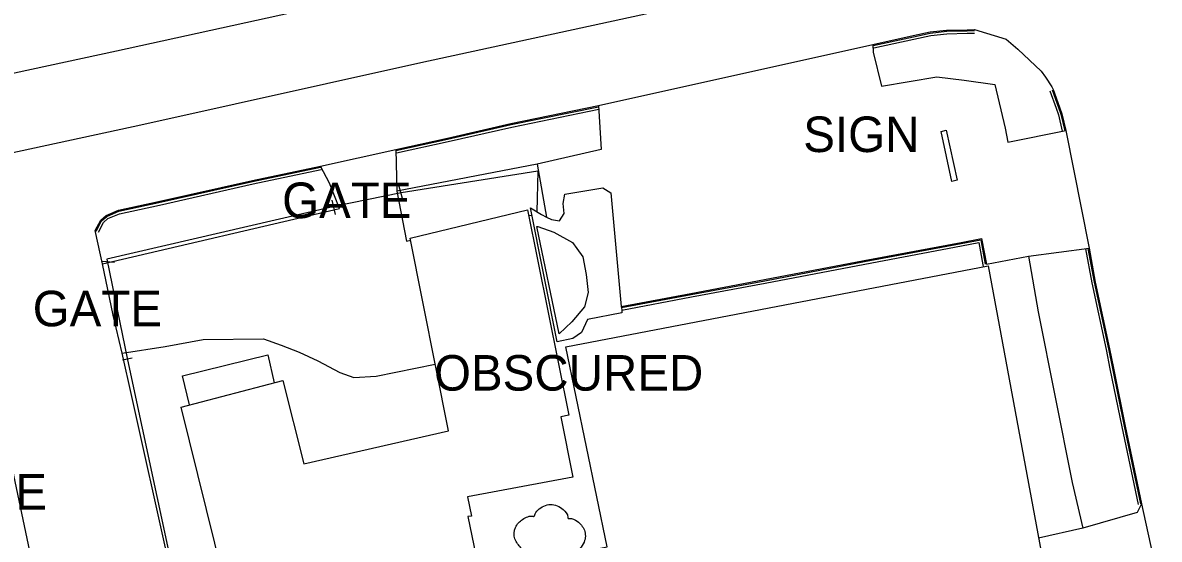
# Model space of a CAD drawing. Extents: x 368532 to 392481, y 10654822 to 10676899.
# Drawn here: x 388211.3 to 388371.2, y 10658532 to 10658604.7 of the extents above; entities that cross this region are included whole.
import ezdxf

# ---------------------------------------------------------------- set-up
doc = ezdxf.new("R2010")
doc.units = 0
for name, color, linetype in [('p_dtm obscured area', 7, 'Continuous'), ('p_dtm retaining wall', 7, 'Continuous'), ('p_dtm sidewalk', 7, 'Continuous'), ('p_road - paved curb', 7, 'Continuous'), ('p_road general road feature', 7, 'Continuous'), ('p_road paint stripe', 7, 'Continuous'), ('p_structure building', 7, 'Continuous'), ('p_structure fence', 7, 'Continuous'), ('p_structure sign', 7, 'Continuous'), ('p_veg tree', 7, 'Continuous'), ('p_veg woods', 7, 'Continuous')]:
    doc.layers.add(name, color=color, linetype=linetype)

msp = doc.modelspace()

# ---------------------------------------------------------------- linework, layer by layer
at = {"layer": 'p_dtm obscured area'}
msp.add_lwpolyline([(388294.01, 10658580.77), (388295.47, 10658564.75), (388295.5, 10658564.6), (388295.56, 10658564.26), (388295.57, 10658563.88), (388290.73, 10658562.91), (388289.9, 10658561.12), (388288.68, 10658560.27), (388286.45, 10658559.77), (388282.69, 10658578.62), (388284.24, 10658577.7), (388284.95, 10658577.34), (388285.66, 10658576.99), (388286.81, 10658576.82), (388287.46, 10658577.85), (388287.3, 10658579.27), (388287.54, 10658580.55), (388292.9, 10658581.44)], close=True, dxfattribs=at)
at = {"layer": 'p_dtm retaining wall'}
for p, q in [((388233.76, 10658554.99), (388245.76, 10658557.94)), ((388245.76, 10658557.94), (388246.64, 10658554.03)), ((388234.71, 10658550.91), (388233.76, 10658554.99))]:
    msp.add_line(p, q, dxfattribs=at)
at = {"layer": 'p_dtm sidewalk'}
for p, q in [((388283.65, 10658584.78), (388263.91, 10658581.01)), ((388352.8, 10658571.82), (388354.13, 10658564)), ((388346.35, 10658570.66), (388346.41, 10658570.35)), ((388354.13, 10658564), (388358.93, 10658540.01)), ((388358.93, 10658540.01), (388360.44, 10658533.58))]:
    msp.add_line(p, q, dxfattribs=at)
at = {"layer": 'p_road - paved curb'}
for p, q in [((388336.56, 10658602.87), (388338.95, 10658603.39)), ((388338.95, 10658603.39), (388341.27, 10658603.63)), ((388338.97, 10658603.24), (388341.28, 10658603.48)), ((388341.27, 10658603.63), (388344.16, 10658603.7)), ((388341.28, 10658603.48), (388344.16, 10658603.55)), ((388344.16, 10658603.7), (388345.18, 10658603.74)), ((388344.16, 10658603.55), (388345.19, 10658603.59)), ((388345.18, 10658603.74), (388349.66, 10658602.39)), ((388330.89, 10658601.64), (388336.56, 10658602.87)), ((388330.92, 10658601.49), (388336.59, 10658602.72)), ((388331, 10658601.15), (388336.67, 10658602.38)), ((388336.59, 10658602.72), (388338.97, 10658603.24)), ((388336.67, 10658602.38), (388339.03, 10658602.9)), ((388339.03, 10658602.9), (388341.3, 10658603.13)), ((388341.3, 10658603.13), (388344.18, 10658603.2)), ((388344.18, 10658603.2), (388345.2, 10658603.24)), ((388349.66, 10658602.39), (388351.29, 10658600.99)), ((388292.3, 10658593.03), (388330.89, 10658601.64)), ((388351.29, 10658600.99), (388354.59, 10658597.89)), ((388354.59, 10658597.89), (388355.2, 10658597.04)), ((388355.2, 10658597.04), (388356.05, 10658595.65)), ((388356.05, 10658595.65), (388356.25, 10658595.29)), ((388355.78, 10658595.12), (388356.68, 10658592.66)), ((388356.11, 10658595.24), (388357.01, 10658592.78)), ((388356.25, 10658595.29), (388357.15, 10658592.83)), ((388279.95, 10658590.5), (388292.3, 10658593.03)), ((388279.98, 10658590.35), (388292.29, 10658592.87)), ((388280.06, 10658590.01), (388292.31, 10658592.52)), ((388356.68, 10658592.66), (388357, 10658591.72)), ((388357.01, 10658592.78), (388357.34, 10658591.82)), ((388357.15, 10658592.83), (388357.48, 10658591.86)), ((388357, 10658591.72), (388357.54, 10658589.43)), ((388357.34, 10658591.82), (388357.88, 10658589.5)), ((388357.48, 10658591.86), (388358.03, 10658589.51)), ((388271.01, 10658588.45), (388279.95, 10658590.5)), ((388271.04, 10658588.3), (388279.98, 10658590.35)), ((388271.12, 10658587.96), (388280.06, 10658590.01)), ((388358.03, 10658589.51), (388361.31, 10658572.95)), ((388263.74, 10658586.85), (388271.01, 10658588.45)), ((388263.77, 10658586.7), (388271.04, 10658588.3)), ((388263.85, 10658586.36), (388271.12, 10658587.96)), ((388253.14, 10658584.51), (388263.74, 10658586.85)), ((388243.58, 10658582.51), (388253.14, 10658584.51)), ((388243.61, 10658582.36), (388253.17, 10658584.36)), ((388243.69, 10658582.02), (388253.24, 10658584.02)), ((388230.37, 10658579.52), (388243.58, 10658582.51)), ((388230.4, 10658579.37), (388243.61, 10658582.36)), ((388230.48, 10658579.03), (388243.69, 10658582.02)), ((388224.74, 10658578.29), (388230.37, 10658579.52)), ((388224.78, 10658578.15), (388230.4, 10658579.37)), ((388222.99, 10658577.57), (388224.74, 10658578.29)), ((388223.07, 10658577.44), (388224.78, 10658578.15)), ((388223.25, 10658577.14), (388224.89, 10658577.81)), ((388224.89, 10658577.81), (388230.48, 10658579.03)), ((388221.47, 10658575.44), (388222.23, 10658576.92)), ((388221.6, 10658575.37), (388222.35, 10658576.83)), ((388221.91, 10658575.21), (388222.63, 10658576.6)), ((388222.23, 10658576.92), (388222.99, 10658577.57)), ((388222.35, 10658576.83), (388223.07, 10658577.44)), ((388222.63, 10658576.6), (388223.25, 10658577.14)), ((388222.21, 10658572.01), (388221.47, 10658575.44)), ((388222.47, 10658570.77), (388222.21, 10658572.01)), ((388360.82, 10658572.86), (388361.69, 10658568.09)), ((388361.16, 10658572.92), (388362.03, 10658568.16)), ((388361.31, 10658572.95), (388362.18, 10658568.19)), ((388223.99, 10658563.53), (388222.47, 10658570.77)), ((388362.18, 10658568.19), (388364.19, 10658558.82)), ((388361.69, 10658568.09), (388363.7, 10658558.72)), ((388362.03, 10658568.16), (388364.04, 10658558.79)), ((388225.23, 10658558.17), (388223.99, 10658563.53)), ((388363.7, 10658558.72), (388364.25, 10658555.97)), ((388364.04, 10658558.79), (388364.59, 10658556.04)), ((388364.19, 10658558.82), (388364.74, 10658556.07)), ((388226.63, 10658552.09), (388225.23, 10658558.17)), ((388212.27, 10658530.34), (388206.73, 10658556.45)), ((388364.25, 10658555.97), (388365.9, 10658547.83)), ((388364.59, 10658556.04), (388366.24, 10658547.9)), ((388364.74, 10658556.07), (388366.39, 10658547.93)), ((388231.7, 10658529.1), (388226.63, 10658552.09)), ((388365.9, 10658547.83), (388367.41, 10658540.69)), ((388366.24, 10658547.9), (388367.75, 10658540.76)), ((388366.39, 10658547.93), (388367.9, 10658540.79)), ((388367.41, 10658540.69), (388368.22, 10658536.9)), ((388367.75, 10658540.76), (388368.56, 10658536.97)), ((388367.9, 10658540.79), (388368.71, 10658537)), ((388368.71, 10658537), (388371.19, 10658525.66))]:
    msp.add_line(p, q, dxfattribs=at)
at = {"layer": 'p_road general road feature'}
for p, q in [((388330.89, 10658601.64), (388330.92, 10658600.55)), ((388330.92, 10658600.55), (388332.1, 10658595.78)), ((388332.1, 10658595.78), (388339.9, 10658597.08)), ((388339.9, 10658597.08), (388343.73, 10658596.6)), ((388343.73, 10658596.6), (388348.04, 10658596)), ((388348.04, 10658596), (388349.5, 10658589.83)), ((388292.3, 10658593.03), (388292.67, 10658586.84)), ((388349.5, 10658589.83), (388349.86, 10658587.89)), ((388349.86, 10658587.89), (388358.03, 10658589.51)), ((388263.74, 10658586.85), (388263.91, 10658581.01)), ((388292.67, 10658586.84), (388283.65, 10658584.78)), ((388254.41, 10658582.1), (388253.14, 10658584.51)), ((388283.65, 10658584.78), (388284.95, 10658577.34)), ((388255.81, 10658578.55), (388254.41, 10658582.1)), ((388263.91, 10658581.01), (388265.27, 10658573.95)), ((388222.47, 10658570.77), (388255.81, 10658578.55)), ((388265.27, 10658573.95), (388265.85, 10658574.1)), ((388329.66, 10658571.22), (388343.29, 10658573.77)), ((388329.69, 10658571.07), (388343.32, 10658573.62)), ((388329.75, 10658570.73), (388343.38, 10658573.28)), ((388343.29, 10658573.77), (388346.18, 10658574.34)), ((388343.32, 10658573.62), (388346.06, 10658574.16)), ((388343.38, 10658573.28), (388345.78, 10658573.75)), ((388345.78, 10658573.75), (388346.37, 10658570.64)), ((388346.06, 10658574.16), (388346.71, 10658570.7)), ((388346.18, 10658574.34), (388346.86, 10658570.73)), ((388346.86, 10658570.73), (388352.8, 10658571.82)), ((388352.8, 10658571.82), (388361.31, 10658572.95)), ((388315.65, 10658568.54), (388329.66, 10658571.22)), ((388315.68, 10658568.39), (388329.69, 10658571.07)), ((388315.74, 10658568.05), (388329.75, 10658570.73)), ((388305.28, 10658566.61), (388315.65, 10658568.54)), ((388305.31, 10658566.46), (388315.68, 10658568.39)), ((388295.47, 10658564.75), (388305.28, 10658566.61)), ((388305.37, 10658566.12), (388315.74, 10658568.05)), ((388295.5, 10658564.6), (388305.31, 10658566.46)), ((388295.56, 10658564.26), (388305.37, 10658566.12)), ((388236.65, 10658560.13), (388245.14, 10658560.21)), ((388245.14, 10658560.21), (388247.6, 10658559.33)), ((388225.23, 10658558.17), (388231.28, 10658559.15)), ((388231.28, 10658559.15), (388236.65, 10658560.13)), ((388247.6, 10658559.33), (388250.17, 10658558.32)), ((388250.17, 10658558.32), (388252.78, 10658557.13)), ((388252.78, 10658557.13), (388255.87, 10658555.48)), ((388255.87, 10658555.48), (388257.85, 10658554.75)), ((388260.98, 10658554.96), (388269.31, 10658556.65)), ((388257.85, 10658554.75), (388260.98, 10658554.96)), ((388368.71, 10658537), (388368.07, 10658535.78)), ((388368.07, 10658535.78), (388360.44, 10658533.58)), ((388360.44, 10658533.58), (388354.21, 10658532.15))]:
    msp.add_line(p, q, dxfattribs=at)
at = {"layer": 'p_road paint stripe'}
for p, q in [((388263.99, 10658609.37), (388224.43, 10658600.7)), ((388306.67, 10658607.59), (388267.28, 10658599.04)), ((388224.43, 10658600.7), (388185.29, 10658592.2)), ((388267.28, 10658599.04), (388227.89, 10658590.29)), ((388227.89, 10658590.29), (388188.42, 10658581.72))]:
    msp.add_line(p, q, dxfattribs=at)
at = {"layer": 'p_structure building'}
for points in [[(388275.53, 10658527.3), (388234.47, 10658517.38), (388232.79, 10658524.85), (388239.46, 10658526.73), (388233.54, 10658550.61), (388247.87, 10658554.35), (388250.81, 10658542.6), (388271.18, 10658547.24), (388265.79, 10658574.38), (388282.29, 10658578.34), (388288.11, 10658549.46), (388286.97, 10658549.24), (388288.65, 10658540.73), (388273.82, 10658537.99), (388274.4, 10658535.24), (388273.87, 10658535.2)], [(388356.36, 10658520.61), (388308.83, 10658511.16), (388309.38, 10658509.56), (388287.43, 10658505.3), (388282.78, 10658528.77), (388293.52, 10658530.95), (388287.68, 10658559.09), (388347.1, 10658570.49)]]:
    msp.add_lwpolyline(points, close=True, dxfattribs=at)
at = {"layer": 'p_structure fence'}
for p, q in [((388283.72, 10658583.82), (388264.53, 10658580.73)), ((388283.72, 10658583.82), (388283.6, 10658578.08)), ((388264.71, 10658579.94), (388264.25, 10658581.65)), ((388255.27, 10658577.71), (388254.78, 10658579.72)), ((388264.53, 10658580.73), (388255.1, 10658578.81)), ((388255.1, 10658578.81), (388223.08, 10658571.41)), ((388282.9, 10658577.57), (388282.46, 10658577.5)), ((388223.08, 10658571.41), (388225.99, 10658557.25)), ((388224.16, 10658570.97), (388222.39, 10658571.11)), ((388226.65, 10658557.51), (388225.31, 10658557.21)), ((388225.99, 10658557.25), (388232.87, 10658525.34))]:
    msp.add_line(p, q, dxfattribs=at)
at = {"layer": 'p_structure sign'}
for p, q in [((388340.48, 10658589.4), (388341.2, 10658589.56)), ((388342.02, 10658582.37), (388340.48, 10658589.4)), ((388341.2, 10658589.56), (388342.74, 10658582.53)), ((388342.74, 10658582.53), (388342.02, 10658582.37))]:
    msp.add_line(p, q, dxfattribs=at)
at = {"layer": 'p_veg tree'}
msp.add_spline([(388281.39, 10658530.77), (388280.52, 10658532.06), (388280.6, 10658533.67), (388281.59, 10658534.8), (388282.35, 10658535.18), (388283.05, 10658535.24), (388283.2, 10658535.22), (388283.25, 10658535.32), (388283.77, 10658536.13), (388285.53, 10658536.91), (388287.31, 10658536.2), (388287.97, 10658535.08), (388288.01, 10658534.94), (388288.13, 10658534.93), (388289.28, 10658534.54), (388290.29, 10658533.28), (388290.25, 10658531.61), (388289.66, 10658530.7), (388289.24, 10658530.34), (388289.14, 10658530.29), (388289.2, 10658530.21), (388289.29, 10658529.54), (388288.96, 10658528.3), (388287.8, 10658527.24), (388286.42, 10658527.07), (388285.37, 10658527.51), (388285.17, 10658527.68), (388285.11, 10658527.7), (388285.05, 10658527.67), (388284.64, 10658527.47), (388283.7, 10658527.23), (388282.54, 10658527.57), (388281.58, 10658528.4), (388281.19, 10658529.95), (388281.38, 10658530.79)], degree=3, dxfattribs=at)
at = {"layer": 'p_veg woods'}
for points in [[(388283.59, 10658576.01), (388283.76, 10658576.02), (388285.98, 10658575.23), (388288.61, 10658573.78), (388289.21, 10658572.93), (388290.09, 10658571.73), (388290.56, 10658569.27), (388290.82, 10658566.75), (388290.3, 10658564.71), (388288.54, 10658562.61), (388286.75, 10658560.9)], [(388286.75, 10658560.9), (388283.59, 10658576.01)]]:
    msp.add_lwpolyline(points, dxfattribs=at)

# ---------------------------------------------------------------- texts
at = {"layer": 'p_dtm obscured area'}
msp.add_text(' OBSCURED', height=5, dxfattribs=at).set_placement((388267.27, 10658552.92))
at = {"layer": 'p_structure fence'}
for p in [(388245.9, 10658577.2), (388210.8, 10658561.97), (388194.62, 10658536.17)]:
    msp.add_text(' GATE', height=5, dxfattribs=at).set_placement(p)
at = {"layer": 'p_structure sign'}
msp.add_text(' SIGN', height=5, dxfattribs=at).set_placement((388319.23, 10658586.49))

doc.saveas('drawing.dxf')
